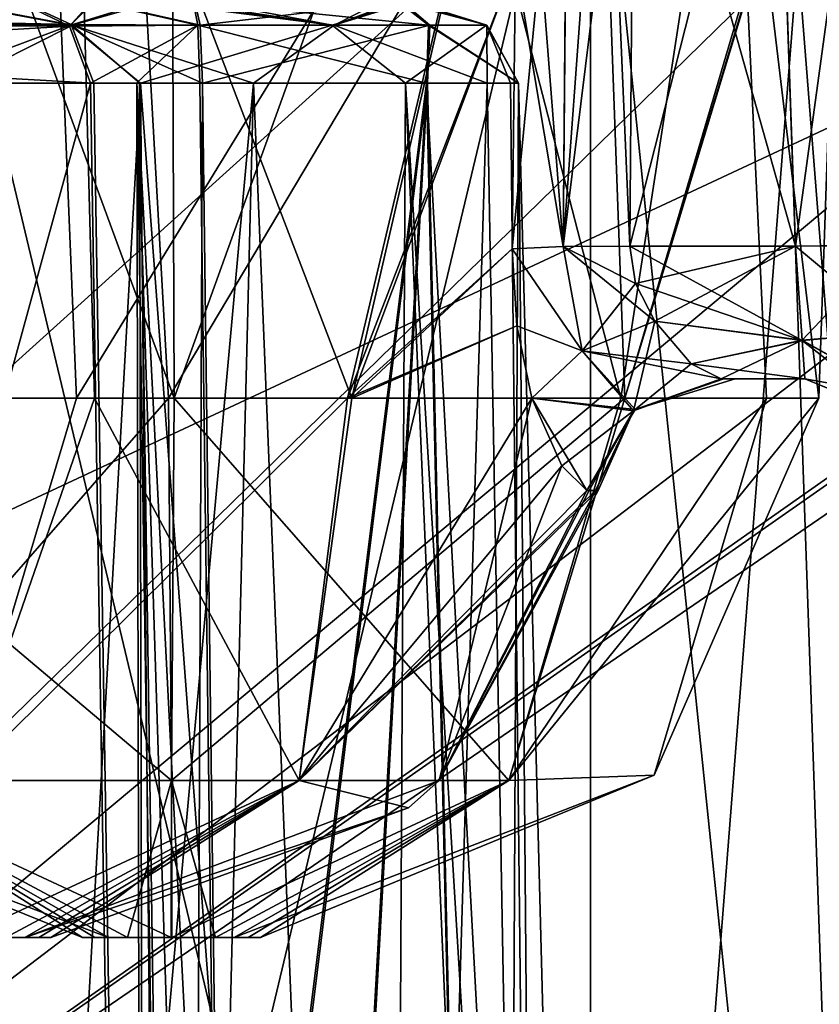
# Model space of a CAD drawing. Header units: inches. Extents: x -9.7 to 9.7, y -2.4 to 4.3.
# Tile 629 of 656: x -1.554 to -1.268, y 0.491 to 0.843. Entities that reach past the tile are written whole.
import ezdxf

# ---------------------------------------------------------------- set-up
doc = ezdxf.new("R2010")
doc.units = ezdxf.units.IN
doc.header["$LTSCALE"] = 101.851852
doc.header["$MEASUREMENT"] = 0
for name, color, linetype in [('11969', 7, 'CONTINUOUS'), ('12204', 7, 'CONTINUOUS'), ('12205', 7, 'CONTINUOUS'), ('12206', 7, 'CONTINUOUS'), ('12207', 7, 'CONTINUOUS'), ('12208', 7, 'CONTINUOUS'), ('12209', 7, 'CONTINUOUS'), ('12210', 7, 'CONTINUOUS'), ('12211', 7, 'CONTINUOUS'), ('12212', 7, 'CONTINUOUS'), ('12213', 7, 'CONTINUOUS'), ('12214', 7, 'CONTINUOUS'), ('12222', 7, 'CONTINUOUS'), ('12223', 7, 'CONTINUOUS'), ('12224', 7, 'CONTINUOUS'), ('12225', 7, 'CONTINUOUS'), ('12226', 7, 'CONTINUOUS'), ('12227', 7, 'CONTINUOUS'), ('12228', 7, 'CONTINUOUS'), ('12268', 7, 'CONTINUOUS'), ('12271', 7, 'CONTINUOUS'), ('12272', 7, 'CONTINUOUS'), ('12273', 7, 'CONTINUOUS'), ('12274', 7, 'CONTINUOUS'), ('12275', 7, 'CONTINUOUS'), ('12316', 7, 'CONTINUOUS'), ('12317', 7, 'CONTINUOUS'), ('12342', 7, 'CONTINUOUS'), ('12343', 7, 'CONTINUOUS'), ('12344', 7, 'CONTINUOUS'), ('12345', 7, 'CONTINUOUS'), ('5871', 7, 'CONTINUOUS'), ('5872', 7, 'CONTINUOUS'), ('5873', 7, 'CONTINUOUS'), ('5874', 7, 'CONTINUOUS'), ('5875', 7, 'CONTINUOUS'), ('5876', 7, 'CONTINUOUS'), ('707', 7, 'CONTINUOUS'), ('708', 7, 'CONTINUOUS'), ('712', 7, 'CONTINUOUS'), ('713', 7, 'CONTINUOUS'), ('715', 7, 'CONTINUOUS'), ('716', 7, 'CONTINUOUS'), ('717', 7, 'CONTINUOUS'), ('718', 7, 'CONTINUOUS'), ('722', 7, 'CONTINUOUS'), ('9863', 7, 'CONTINUOUS')]:
    doc.layers.add(name, color=color, linetype=linetype)

msp = doc.modelspace()

# ---------------------------------------------------------------- linework, layer by layer
at = {"layer": '11969', "linetype": 'CONTINUOUS'}
for points in [[(-1.59738, -0.32563, 9.71666), (1.26738, -0.32563, 9.71666), (-1.59738, 2.76563, 9.71666), (-1.59738, -0.32563, 9.71666)], [(1.26738, -0.32563, 9.71666), (1.26738, 2.76563, 9.71666), (-1.59738, 2.76563, 9.71666), (1.26738, -0.32563, 9.71666)]]:
    msp.add_3dface(points, dxfattribs=at)
at = {"layer": '12204', "linetype": 'CONTINUOUS'}
for points in [[(-1.24179, 0.76286, -2.53338), (-1.24843, 0.96808, -2.5221), (-1.28373, 0.96762, -2.53676), (-1.24179, 0.76286, -2.53338)], [(-1.27656, 0.76238, -2.54752), (-1.24179, 0.76286, -2.53338), (-1.28373, 0.96762, -2.53676), (-1.27656, 0.76238, -2.54752)]]:
    msp.add_3dface(points, dxfattribs=at)
at = {"layer": '12205', "linetype": 'CONTINUOUS'}
for points in [[(-1.33586, 0.76238, -2.54752), (-1.28373, 0.96762, -2.53676), (-1.33436, 0.96762, -2.53676), (-1.33586, 0.76238, -2.54752)], [(-1.27656, 0.76238, -2.54752), (-1.28373, 0.96762, -2.53676), (-1.33586, 0.76238, -2.54752), (-1.27656, 0.76238, -2.54752)]]:
    msp.add_3dface(points, dxfattribs=at)
at = {"layer": '12206', "linetype": 'CONTINUOUS'}
for points in [[(-1.27656, 0.76238, -2.54752), (-1.33586, 0.76238, -2.54752), (-1.33379, 0.7491, -2.55004), (-1.27656, 0.76238, -2.54752)], [(-1.32693, 0.73564, -2.55698), (-1.27656, 0.76238, -2.54752), (-1.33379, 0.7491, -2.55004), (-1.32693, 0.73564, -2.55698)], [(-1.27422, 0.72873, -2.56303), (-1.27656, 0.76238, -2.54752), (-1.32693, 0.73564, -2.55698), (-1.27422, 0.72873, -2.56303)], [(-1.3139, 0.72037, -2.57491), (-1.27422, 0.72873, -2.56303), (-1.32693, 0.73564, -2.55698), (-1.3139, 0.72037, -2.57491)], [(-1.30322, 0.715, -2.59745), (-1.27422, 0.72873, -2.56303), (-1.3139, 0.72037, -2.57491), (-1.30322, 0.715, -2.59745)], [(-1.27325, 0.715, -2.59745), (-1.27422, 0.72873, -2.56303), (-1.30322, 0.715, -2.59745), (-1.27325, 0.715, -2.59745)]]:
    msp.add_3dface(points, dxfattribs=at)
at = {"layer": '12207', "linetype": 'CONTINUOUS'}
for points in [[(-1.27325, 0.715, -2.70255), (-1.27325, 0.715, -2.59745), (-1.30322, 0.715, -2.70255), (-1.27325, 0.715, -2.70255)], [(-1.27325, 0.715, -2.59745), (-1.30322, 0.715, -2.59745), (-1.30221, 0.715, -2.60299), (-1.27325, 0.715, -2.59745)], [(-1.30322, 0.715, -2.70255), (-1.27325, 0.715, -2.59745), (-1.2982, 0.715, -2.65281), (-1.30322, 0.715, -2.70255)], [(-1.2982, 0.715, -2.65281), (-1.27325, 0.715, -2.59745), (-1.30221, 0.715, -2.60299), (-1.2982, 0.715, -2.65281)]]:
    msp.add_3dface(points, dxfattribs=at)
at = {"layer": '12208', "linetype": 'CONTINUOUS'}
for points in [[(-1.30322, 0.715, -2.70255), (-1.33393, 0.70401, -2.60338), (-1.33461, 0.70344, -2.69648), (-1.30322, 0.715, -2.70255)], [(-1.30322, 0.715, -2.70255), (-1.2982, 0.715, -2.65281), (-1.33393, 0.70401, -2.60338), (-1.30322, 0.715, -2.70255)], [(-1.30221, 0.715, -2.60299), (-1.30322, 0.715, -2.59745), (-1.33393, 0.70401, -2.60338), (-1.30221, 0.715, -2.60299)], [(-1.2982, 0.715, -2.65281), (-1.30221, 0.715, -2.60299), (-1.33393, 0.70401, -2.60338), (-1.2982, 0.715, -2.65281)], [(-1.33393, 0.70401, -2.60338), (-1.35132, 0.675, -2.60675), (-1.33461, 0.70344, -2.69648), (-1.33393, 0.70401, -2.60338)], [(-1.35132, 0.675, -2.60675), (-1.35049, 0.675, -2.61131), (-1.33461, 0.70344, -2.69648), (-1.35132, 0.675, -2.60675)], [(-1.35132, 0.675, -2.69325), (-1.33461, 0.70344, -2.69648), (-1.34822, 0.675, -2.67174), (-1.35132, 0.675, -2.69325)], [(-1.35049, 0.675, -2.61131), (-1.34801, 0.675, -2.63056), (-1.33461, 0.70344, -2.69648), (-1.35049, 0.675, -2.61131)], [(-1.33461, 0.70344, -2.69648), (-1.34718, 0.675, -2.65), (-1.34822, 0.675, -2.67174), (-1.33461, 0.70344, -2.69648)], [(-1.34801, 0.675, -2.63056), (-1.34718, 0.675, -2.65), (-1.33461, 0.70344, -2.69648), (-1.34801, 0.675, -2.63056)]]:
    msp.add_3dface(points, dxfattribs=at)
at = {"layer": '12209', "linetype": 'CONTINUOUS'}
for points in [[(-1.6333, 0.70802, -2.87429), (-1.53403, 0.70802, -2.87809), (-1.575, 0.57113, -2.82079), (-1.6333, 0.70802, -2.87429)], [(-1.53403, 0.70802, -2.87809), (-1.43694, 0.70802, -2.83613), (-1.575, 0.57113, -2.82079), (-1.53403, 0.70802, -2.87809)], [(-1.575, 0.57113, -2.82079), (-1.43694, 0.70802, -2.83613), (-1.45423, 0.57113, -2.77077), (-1.575, 0.57113, -2.82079)], [(-1.37093, 0.70802, -2.75981), (-1.36024, 0.68378, -2.73066), (-1.45423, 0.57113, -2.77077), (-1.37093, 0.70802, -2.75981)], [(-1.43694, 0.70802, -2.83613), (-1.37093, 0.70802, -2.75981), (-1.45423, 0.57113, -2.77077), (-1.43694, 0.70802, -2.83613)], [(-1.36024, 0.68378, -2.73066), (-1.35132, 0.675, -2.69325), (-1.45423, 0.57113, -2.77077), (-1.36024, 0.68378, -2.73066)], [(-1.35132, 0.675, -2.69325), (-1.34822, 0.675, -2.67174), (-1.45423, 0.57113, -2.77077), (-1.35132, 0.675, -2.69325)], [(-1.45423, 0.57113, -2.77077), (-1.34718, 0.675, -2.65), (-1.40417, 0.57117, -2.65), (-1.45423, 0.57113, -2.77077)], [(-1.34822, 0.675, -2.67174), (-1.34718, 0.675, -2.65), (-1.45423, 0.57113, -2.77077), (-1.34822, 0.675, -2.67174)], [(-1.575, 0.57113, -2.82079), (-1.45423, 0.57113, -2.77077), (-1.57488, 0.515, -2.68186), (-1.575, 0.57113, -2.82079)], [(-1.57488, 0.515, -2.68186), (-1.45423, 0.57113, -2.77077), (-1.55253, 0.515, -2.67254), (-1.57488, 0.515, -2.68186)], [(-1.45423, 0.57113, -2.77077), (-1.40417, 0.57117, -2.65), (-1.55253, 0.515, -2.67254), (-1.45423, 0.57113, -2.77077)], [(-1.55253, 0.515, -2.67254), (-1.40417, 0.57117, -2.65), (-1.41507, 0.56138, -2.65), (-1.55253, 0.515, -2.67254)], [(-1.54314, 0.515, -2.65), (-1.55253, 0.515, -2.67254), (-1.41507, 0.56138, -2.65), (-1.54314, 0.515, -2.65)]]:
    msp.add_3dface(points, dxfattribs=at)
at = {"layer": '12210', "linetype": 'CONTINUOUS'}
for points in [[(-1.32693, 0.73564, -2.74302), (-1.33461, 0.70344, -2.69648), (-1.35298, 0.72497, -2.74513), (-1.32693, 0.73564, -2.74302)], [(-1.31389, 0.72036, -2.72508), (-1.33461, 0.70344, -2.69648), (-1.32693, 0.73564, -2.74302), (-1.31389, 0.72036, -2.72508)], [(-1.33461, 0.70344, -2.69648), (-1.37093, 0.70802, -2.75981), (-1.35298, 0.72497, -2.74513), (-1.33461, 0.70344, -2.69648)], [(-1.30322, 0.715, -2.70255), (-1.33461, 0.70344, -2.69648), (-1.31389, 0.72036, -2.72508), (-1.30322, 0.715, -2.70255)], [(-1.35132, 0.675, -2.69325), (-1.36024, 0.68378, -2.73066), (-1.37093, 0.70802, -2.75981), (-1.35132, 0.675, -2.69325)], [(-1.33461, 0.70344, -2.69648), (-1.35132, 0.675, -2.69325), (-1.37093, 0.70802, -2.75981), (-1.33461, 0.70344, -2.69648)]]:
    msp.add_3dface(points, dxfattribs=at)
at = {"layer": '12211', "linetype": 'CONTINUOUS'}
for points in [[(-1.27656, 0.76238, -2.75248), (-1.27421, 0.72871, -2.73694), (-1.33586, 0.76238, -2.75248), (-1.27656, 0.76238, -2.75248)], [(-1.33586, 0.76238, -2.75248), (-1.27421, 0.72871, -2.73694), (-1.33379, 0.7491, -2.74996), (-1.33586, 0.76238, -2.75248)], [(-1.27421, 0.72871, -2.73694), (-1.32693, 0.73564, -2.74302), (-1.33379, 0.7491, -2.74996), (-1.27421, 0.72871, -2.73694)], [(-1.27421, 0.72871, -2.73694), (-1.31389, 0.72036, -2.72508), (-1.32693, 0.73564, -2.74302), (-1.27421, 0.72871, -2.73694)], [(-1.27421, 0.72871, -2.73694), (-1.27325, 0.715, -2.70255), (-1.31389, 0.72036, -2.72508), (-1.27421, 0.72871, -2.73694)], [(-1.27325, 0.715, -2.70255), (-1.30322, 0.715, -2.70255), (-1.31389, 0.72036, -2.72508), (-1.27325, 0.715, -2.70255)]]:
    msp.add_3dface(points, dxfattribs=at)
at = {"layer": '12212', "linetype": 'CONTINUOUS'}
for points in [[(-1.27656, 0.76238, -2.75248), (-1.33586, 0.76238, -2.75248), (-1.33436, 0.96762, -2.76324), (-1.27656, 0.76238, -2.75248)], [(-1.28373, 0.96762, -2.76324), (-1.27656, 0.76238, -2.75248), (-1.33436, 0.96762, -2.76324), (-1.28373, 0.96762, -2.76324)]]:
    msp.add_3dface(points, dxfattribs=at)
at = {"layer": '12213', "linetype": 'CONTINUOUS'}
for points in [[(-1.35794, 0.96746, -2.76915), (-1.378, 0.76151, -2.77556), (-1.37684, 0.86424, -2.78036), (-1.35794, 0.96746, -2.76915)], [(-1.35975, 0.76226, -2.75856), (-1.378, 0.76151, -2.77556), (-1.35794, 0.96746, -2.76915), (-1.35975, 0.76226, -2.75856)], [(-1.33436, 0.96762, -2.76324), (-1.35975, 0.76226, -2.75856), (-1.35794, 0.96746, -2.76915), (-1.33436, 0.96762, -2.76324)], [(-1.33436, 0.96762, -2.76324), (-1.33586, 0.76238, -2.75248), (-1.35975, 0.76226, -2.75856), (-1.33436, 0.96762, -2.76324)]]:
    msp.add_3dface(points, dxfattribs=at)
at = {"layer": '12214', "linetype": 'CONTINUOUS'}
for points in [[(-1.54466, 0.96674, -2.88886), (-1.72261, 0.70802, -2.82865), (-1.73416, 0.96674, -2.83066), (-1.54466, 0.96674, -2.88886)], [(-1.6333, 0.70802, -2.87429), (-1.72261, 0.70802, -2.82865), (-1.54466, 0.96674, -2.88886), (-1.6333, 0.70802, -2.87429)], [(-1.53435, 0.96674, -2.41268), (-1.71795, 0.96674, -2.45625), (-1.62898, 0.70802, -2.42464), (-1.53435, 0.96674, -2.41268)], [(-1.53403, 0.70802, -2.87809), (-1.6333, 0.70802, -2.87429), (-1.54466, 0.96674, -2.88886), (-1.53403, 0.70802, -2.87809)], [(-1.5276, 0.70802, -2.42316), (-1.53435, 0.96674, -2.41268), (-1.62898, 0.70802, -2.42464), (-1.5276, 0.70802, -2.42316)], [(-1.37572, 0.96674, -2.78513), (-1.53403, 0.70802, -2.87809), (-1.54466, 0.96674, -2.88886), (-1.37572, 0.96674, -2.78513)], [(-1.37572, 0.96674, -2.51487), (-1.53435, 0.96674, -2.41268), (-1.43544, 0.70802, -2.465), (-1.37572, 0.96674, -2.51487)], [(-1.43544, 0.70802, -2.465), (-1.53435, 0.96674, -2.41268), (-1.5276, 0.70802, -2.42316), (-1.43544, 0.70802, -2.465)], [(-1.43694, 0.70802, -2.83613), (-1.53403, 0.70802, -2.87809), (-1.37572, 0.96674, -2.78513), (-1.43694, 0.70802, -2.83613)], [(-1.43694, 0.70802, -2.83613), (-1.37572, 0.96674, -2.78513), (-1.37684, 0.86424, -2.78036), (-1.43694, 0.70802, -2.83613)], [(-1.37684, 0.86424, -2.51964), (-1.37572, 0.96674, -2.51487), (-1.43544, 0.70802, -2.465), (-1.37684, 0.86424, -2.51964)], [(-1.378, 0.76151, -2.77556), (-1.43694, 0.70802, -2.83613), (-1.37684, 0.86424, -2.78036), (-1.378, 0.76151, -2.77556)], [(-1.378, 0.76151, -2.52444), (-1.37684, 0.86424, -2.51964), (-1.43544, 0.70802, -2.465), (-1.378, 0.76151, -2.52444)], [(-1.43694, 0.70802, -2.83613), (-1.378, 0.76151, -2.77556), (-1.37631, 0.73396, -2.77102), (-1.43694, 0.70802, -2.83613)], [(-1.3763, 0.73391, -2.52899), (-1.378, 0.76151, -2.52444), (-1.43544, 0.70802, -2.465), (-1.3763, 0.73391, -2.52899)], [(-1.37093, 0.70802, -2.75981), (-1.43694, 0.70802, -2.83613), (-1.37631, 0.73396, -2.77102), (-1.37093, 0.70802, -2.75981)], [(-1.37093, 0.70802, -2.54019), (-1.3763, 0.73391, -2.52899), (-1.43544, 0.70802, -2.465), (-1.37093, 0.70802, -2.54019)]]:
    msp.add_3dface(points, dxfattribs=at)
at = {"layer": '12222', "linetype": 'CONTINUOUS'}
for points in [[(-2.16694, 0.16889, -3.1191), (-1.28373, 0.96674, -3.09124), (-2.1948, 0.96674, -3.09124), (-2.16694, 0.16889, -3.1191)], [(-1.25587, 0.16889, -3.1191), (-1.28373, 0.96674, -3.09124), (-2.16694, 0.16889, -3.1191), (-1.25587, 0.16889, -3.1191)]]:
    msp.add_3dface(points, dxfattribs=at)
at = {"layer": '12223', "linetype": 'CONTINUOUS'}
for points in [[(-1.37572, 0.96674, -2.51487), (-1.37684, 0.86424, -2.51964), (-1.35974, 0.76226, -2.54145), (-1.37572, 0.96674, -2.51487)], [(-1.35808, 0.96746, -2.53078), (-1.37572, 0.96674, -2.51487), (-1.35974, 0.76226, -2.54145), (-1.35808, 0.96746, -2.53078)], [(-1.34476, 0.96763, -2.53567), (-1.35808, 0.96746, -2.53078), (-1.35974, 0.76226, -2.54145), (-1.34476, 0.96763, -2.53567)], [(-1.33586, 0.76238, -2.54752), (-1.34476, 0.96763, -2.53567), (-1.35974, 0.76226, -2.54145), (-1.33586, 0.76238, -2.54752)], [(-1.33586, 0.76238, -2.54752), (-1.33436, 0.96762, -2.53676), (-1.34476, 0.96763, -2.53567), (-1.33586, 0.76238, -2.54752)], [(-1.37684, 0.86424, -2.51964), (-1.378, 0.76151, -2.52444), (-1.35974, 0.76226, -2.54145), (-1.37684, 0.86424, -2.51964)]]:
    msp.add_3dface(points, dxfattribs=at)
at = {"layer": '12224', "linetype": 'CONTINUOUS'}
for points in [[(-1.35974, 0.76226, -2.54145), (-1.378, 0.76151, -2.52444), (-1.35297, 0.72497, -2.55487), (-1.35974, 0.76226, -2.54145)], [(-1.378, 0.76151, -2.52444), (-1.3763, 0.73391, -2.52899), (-1.35297, 0.72497, -2.55487), (-1.378, 0.76151, -2.52444)], [(-1.33379, 0.7491, -2.55004), (-1.33586, 0.76238, -2.54752), (-1.35974, 0.76226, -2.54145), (-1.33379, 0.7491, -2.55004)], [(-1.32693, 0.73564, -2.55698), (-1.35974, 0.76226, -2.54145), (-1.35297, 0.72497, -2.55487), (-1.32693, 0.73564, -2.55698)], [(-1.32693, 0.73564, -2.55698), (-1.33379, 0.7491, -2.55004), (-1.35974, 0.76226, -2.54145), (-1.32693, 0.73564, -2.55698)], [(-1.3763, 0.73391, -2.52899), (-1.37093, 0.70802, -2.54019), (-1.35297, 0.72497, -2.55487), (-1.3763, 0.73391, -2.52899)]]:
    msp.add_3dface(points, dxfattribs=at)
at = {"layer": '12225', "linetype": 'CONTINUOUS'}
for points in [[(-1.3139, 0.72037, -2.57491), (-1.32693, 0.73564, -2.55698), (-1.35297, 0.72497, -2.55487), (-1.3139, 0.72037, -2.57491)], [(-1.37093, 0.70802, -2.54019), (-1.33393, 0.70401, -2.60338), (-1.35297, 0.72497, -2.55487), (-1.37093, 0.70802, -2.54019)], [(-1.33393, 0.70401, -2.60338), (-1.30322, 0.715, -2.59745), (-1.35297, 0.72497, -2.55487), (-1.33393, 0.70401, -2.60338)], [(-1.30322, 0.715, -2.59745), (-1.3139, 0.72037, -2.57491), (-1.35297, 0.72497, -2.55487), (-1.30322, 0.715, -2.59745)], [(-1.33393, 0.70401, -2.60338), (-1.37093, 0.70802, -2.54019), (-1.36024, 0.68378, -2.56933), (-1.33393, 0.70401, -2.60338)], [(-1.35132, 0.675, -2.60675), (-1.33393, 0.70401, -2.60338), (-1.36024, 0.68378, -2.56933), (-1.35132, 0.675, -2.60675)]]:
    msp.add_3dface(points, dxfattribs=at)
at = {"layer": '12226', "linetype": 'CONTINUOUS'}
for points in [[(-1.5276, 0.70802, -2.42316), (-1.62898, 0.70802, -2.42464), (-1.575, 0.57113, -2.47921), (-1.5276, 0.70802, -2.42316)], [(-1.45423, 0.57113, -2.52923), (-1.5276, 0.70802, -2.42316), (-1.575, 0.57113, -2.47921), (-1.45423, 0.57113, -2.52923)], [(-1.43544, 0.70802, -2.465), (-1.5276, 0.70802, -2.42316), (-1.45423, 0.57113, -2.52923), (-1.43544, 0.70802, -2.465)], [(-1.37093, 0.70802, -2.54019), (-1.43544, 0.70802, -2.465), (-1.45423, 0.57113, -2.52923), (-1.37093, 0.70802, -2.54019)], [(-1.40417, 0.57117, -2.65), (-1.37093, 0.70802, -2.54019), (-1.45423, 0.57113, -2.52923), (-1.40417, 0.57117, -2.65)], [(-1.37093, 0.70802, -2.54019), (-1.40417, 0.57117, -2.65), (-1.36024, 0.68378, -2.56933), (-1.37093, 0.70802, -2.54019)], [(-1.40417, 0.57117, -2.65), (-1.35132, 0.675, -2.60675), (-1.36024, 0.68378, -2.56933), (-1.40417, 0.57117, -2.65)], [(-1.35049, 0.675, -2.61131), (-1.35132, 0.675, -2.60675), (-1.40417, 0.57117, -2.65), (-1.35049, 0.675, -2.61131)], [(-1.34801, 0.675, -2.63056), (-1.35049, 0.675, -2.61131), (-1.40417, 0.57117, -2.65), (-1.34801, 0.675, -2.63056)], [(-1.34718, 0.675, -2.65), (-1.34801, 0.675, -2.63056), (-1.40417, 0.57117, -2.65), (-1.34718, 0.675, -2.65)], [(-1.45423, 0.57113, -2.52923), (-1.575, 0.57113, -2.47921), (-1.55924, 0.515, -2.62231), (-1.45423, 0.57113, -2.52923)], [(-1.54753, 0.515, -2.63387), (-1.45423, 0.57113, -2.52923), (-1.55924, 0.515, -2.62231), (-1.54753, 0.515, -2.63387)], [(-1.54314, 0.515, -2.65), (-1.45423, 0.57113, -2.52923), (-1.54753, 0.515, -2.63387), (-1.54314, 0.515, -2.65)], [(-1.54314, 0.515, -2.65), (-1.41507, 0.56138, -2.65), (-1.45423, 0.57113, -2.52923), (-1.54314, 0.515, -2.65)], [(-1.41507, 0.56138, -2.65), (-1.40417, 0.57117, -2.65), (-1.45423, 0.57113, -2.52923), (-1.41507, 0.56138, -2.65)]]:
    msp.add_3dface(points, dxfattribs=at)
at = {"layer": '12227', "linetype": 'CONTINUOUS'}
for points in [[(-1.57488, 0.515, -2.68186), (-1.55253, 0.515, -2.67254), (-1.55924, 0.515, -2.62231), (-1.57488, 0.515, -2.68186)], [(-1.55253, 0.515, -2.67254), (-1.54753, 0.515, -2.63387), (-1.55924, 0.515, -2.62231), (-1.55253, 0.515, -2.67254)], [(-1.55253, 0.515, -2.67254), (-1.54314, 0.515, -2.65), (-1.54753, 0.515, -2.63387), (-1.55253, 0.515, -2.67254)]]:
    msp.add_3dface(points, dxfattribs=at)
at = {"layer": '12228', "linetype": 'CONTINUOUS'}
for points in [[(-1.35298, 0.72497, -2.74513), (-1.378, 0.76151, -2.77556), (-1.35975, 0.76226, -2.75856), (-1.35298, 0.72497, -2.74513)], [(-1.378, 0.76151, -2.77556), (-1.35298, 0.72497, -2.74513), (-1.37631, 0.73396, -2.77102), (-1.378, 0.76151, -2.77556)], [(-1.33586, 0.76238, -2.75248), (-1.33379, 0.7491, -2.74996), (-1.35975, 0.76226, -2.75856), (-1.33586, 0.76238, -2.75248)], [(-1.33379, 0.7491, -2.74996), (-1.35298, 0.72497, -2.74513), (-1.35975, 0.76226, -2.75856), (-1.33379, 0.7491, -2.74996)], [(-1.32693, 0.73564, -2.74302), (-1.35298, 0.72497, -2.74513), (-1.33379, 0.7491, -2.74996), (-1.32693, 0.73564, -2.74302)], [(-1.35298, 0.72497, -2.74513), (-1.37093, 0.70802, -2.75981), (-1.37631, 0.73396, -2.77102), (-1.35298, 0.72497, -2.74513)]]:
    msp.add_3dface(points, dxfattribs=at)
at = {"layer": '12268', "linetype": 'CONTINUOUS'}
for points in [[(-0.93201, 0.96034, 3.49488), (-2.17726, 0.37877, 4.63427), (-2.19757, 0.96034, 3.49488), (-0.93201, 0.96034, 3.49488)], [(-0.9117, 0.37877, 4.63427), (-2.17726, 0.37877, 4.63427), (-0.93201, 0.96034, 3.49488), (-0.9117, 0.37877, 4.63427)]]:
    msp.add_3dface(points, dxfattribs=at)
at = {"layer": '12271', "linetype": 'CONTINUOUS'}
for points in [[(-1.49899, 0.70802, 3.23174), (-1.59421, 0.96674, 3.22158), (-1.66231, 0.70802, 3.16541), (-1.49899, 0.70802, 3.23174)], [(-1.5, 0.96622, 3.24076), (-1.59421, 0.96674, 3.22158), (-1.49899, 0.70802, 3.23174), (-1.5, 0.96622, 3.24076)], [(-1.40579, 0.96674, 3.22158), (-1.5, 0.96622, 3.24076), (-1.49899, 0.70802, 3.23174), (-1.40579, 0.96674, 3.22158)], [(-1.33911, 0.70802, 3.16679), (-1.40579, 0.96674, 3.22158), (-1.49899, 0.70802, 3.23174), (-1.33911, 0.70802, 3.16679)], [(-1.29918, 0.96674, 3.13284), (-1.40579, 0.96674, 3.22158), (-1.33911, 0.70802, 3.16679), (-1.29918, 0.96674, 3.13284)], [(-1.28692, 0.70802, 3.0911), (-1.29918, 0.96674, 3.13284), (-1.33911, 0.70802, 3.16679), (-1.28692, 0.70802, 3.0911)], [(-1.25922, 0.96674, 3), (-1.29918, 0.96674, 3.13284), (-1.26826, 0.70802, 3), (-1.25922, 0.96674, 3)], [(-1.26826, 0.70802, 3), (-1.29918, 0.96674, 3.13284), (-1.28692, 0.70802, 3.0911), (-1.26826, 0.70802, 3)]]:
    msp.add_3dface(points, dxfattribs=at)
at = {"layer": '12272', "linetype": 'CONTINUOUS'}
for points in [[(-1.49899, 0.70802, 3.23174), (-1.66231, 0.70802, 3.16541), (-1.5, 0.57113, 3.17079), (-1.49899, 0.70802, 3.23174)], [(-1.66231, 0.70802, 3.16541), (-1.62077, 0.57113, 3.12077), (-1.5, 0.57113, 3.17079), (-1.66231, 0.70802, 3.16541)], [(-1.49899, 0.70802, 3.23174), (-1.5, 0.57113, 3.17079), (-1.37923, 0.57113, 3.12077), (-1.49899, 0.70802, 3.23174)], [(-1.33911, 0.70802, 3.16679), (-1.49899, 0.70802, 3.23174), (-1.37923, 0.57113, 3.12077), (-1.33911, 0.70802, 3.16679)], [(-1.28692, 0.70802, 3.0911), (-1.37923, 0.57113, 3.12077), (-1.32721, 0.57309, 3), (-1.28692, 0.70802, 3.0911)], [(-1.28692, 0.70802, 3.0911), (-1.33911, 0.70802, 3.16679), (-1.37923, 0.57113, 3.12077), (-1.28692, 0.70802, 3.0911)], [(-1.26826, 0.70802, 3), (-1.28692, 0.70802, 3.0911), (-1.32721, 0.57309, 3), (-1.26826, 0.70802, 3)], [(-1.62077, 0.57113, 3.12077), (-1.67085, 0.57119, 3), (-1.52247, 0.515, 3.02254), (-1.62077, 0.57113, 3.12077)], [(-1.67085, 0.57119, 3), (-1.53186, 0.515, 3), (-1.52247, 0.515, 3.02254), (-1.67085, 0.57119, 3)], [(-1.50012, 0.515, 3.03186), (-1.62077, 0.57113, 3.12077), (-1.52247, 0.515, 3.02254), (-1.50012, 0.515, 3.03186)], [(-1.5, 0.57113, 3.17079), (-1.62077, 0.57113, 3.12077), (-1.50012, 0.515, 3.03186), (-1.5, 0.57113, 3.17079)], [(-1.48424, 0.515, 3.02769), (-1.5, 0.57113, 3.17079), (-1.50012, 0.515, 3.03186), (-1.48424, 0.515, 3.02769)], [(-1.37923, 0.57113, 3.12077), (-1.5, 0.57113, 3.17079), (-1.48424, 0.515, 3.02769), (-1.37923, 0.57113, 3.12077)], [(-1.47253, 0.515, 3.01613), (-1.37923, 0.57113, 3.12077), (-1.48424, 0.515, 3.02769), (-1.47253, 0.515, 3.01613)], [(-1.46814, 0.515, 3), (-1.37923, 0.57113, 3.12077), (-1.47253, 0.515, 3.01613), (-1.46814, 0.515, 3)], [(-1.32721, 0.57309, 3), (-1.37923, 0.57113, 3.12077), (-1.46814, 0.515, 3), (-1.32721, 0.57309, 3)]]:
    msp.add_3dface(points, dxfattribs=at)
at = {"layer": '12273', "linetype": 'CONTINUOUS'}
for points in [[(-1.52247, 0.515, 3.02254), (-1.53186, 0.515, 3), (-1.52747, 0.515, 2.98387), (-1.52247, 0.515, 3.02254)], [(-1.51576, 0.515, 2.97231), (-1.52247, 0.515, 3.02254), (-1.52747, 0.515, 2.98387), (-1.51576, 0.515, 2.97231)], [(-1.50012, 0.515, 3.03186), (-1.52247, 0.515, 3.02254), (-1.51576, 0.515, 2.97231), (-1.50012, 0.515, 3.03186)], [(-1.49988, 0.515, 2.96814), (-1.50012, 0.515, 3.03186), (-1.51576, 0.515, 2.97231), (-1.49988, 0.515, 2.96814)], [(-1.48424, 0.515, 3.02769), (-1.50012, 0.515, 3.03186), (-1.49988, 0.515, 2.96814), (-1.48424, 0.515, 3.02769)], [(-1.47753, 0.515, 2.97746), (-1.48424, 0.515, 3.02769), (-1.49988, 0.515, 2.96814), (-1.47753, 0.515, 2.97746)], [(-1.47253, 0.515, 3.01613), (-1.48424, 0.515, 3.02769), (-1.47753, 0.515, 2.97746), (-1.47253, 0.515, 3.01613)], [(-1.46814, 0.515, 3), (-1.47253, 0.515, 3.01613), (-1.47753, 0.515, 2.97746), (-1.46814, 0.515, 3)]]:
    msp.add_3dface(points, dxfattribs=at)
at = {"layer": '12274', "linetype": 'CONTINUOUS'}
for points in [[(-1.50101, 0.70802, 2.76826), (-1.62077, 0.57113, 2.87923), (-1.66089, 0.70802, 2.83321), (-1.50101, 0.70802, 2.76826)], [(-1.5, 0.57113, 2.82921), (-1.62077, 0.57113, 2.87923), (-1.50101, 0.70802, 2.76826), (-1.5, 0.57113, 2.82921)], [(-1.33769, 0.70802, 2.83459), (-1.5, 0.57113, 2.82921), (-1.50101, 0.70802, 2.76826), (-1.33769, 0.70802, 2.83459)], [(-1.37923, 0.57113, 2.87923), (-1.5, 0.57113, 2.82921), (-1.33769, 0.70802, 2.83459), (-1.37923, 0.57113, 2.87923)], [(-1.26826, 0.70802, 3), (-1.32721, 0.57309, 3), (-1.37923, 0.57113, 2.87923), (-1.26826, 0.70802, 3)], [(-1.26826, 0.70802, 3), (-1.37923, 0.57113, 2.87923), (-1.33769, 0.70802, 2.83459), (-1.26826, 0.70802, 3)], [(-1.53186, 0.515, 3), (-1.67085, 0.57119, 3), (-1.62077, 0.57113, 2.87923), (-1.53186, 0.515, 3)], [(-1.5, 0.57113, 2.82921), (-1.51576, 0.515, 2.97231), (-1.62077, 0.57113, 2.87923), (-1.5, 0.57113, 2.82921)], [(-1.51576, 0.515, 2.97231), (-1.52747, 0.515, 2.98387), (-1.62077, 0.57113, 2.87923), (-1.51576, 0.515, 2.97231)], [(-1.52747, 0.515, 2.98387), (-1.53186, 0.515, 3), (-1.62077, 0.57113, 2.87923), (-1.52747, 0.515, 2.98387)], [(-1.49988, 0.515, 2.96814), (-1.51576, 0.515, 2.97231), (-1.5, 0.57113, 2.82921), (-1.49988, 0.515, 2.96814)], [(-1.37923, 0.57113, 2.87923), (-1.49988, 0.515, 2.96814), (-1.5, 0.57113, 2.82921), (-1.37923, 0.57113, 2.87923)], [(-1.47753, 0.515, 2.97746), (-1.49988, 0.515, 2.96814), (-1.37923, 0.57113, 2.87923), (-1.47753, 0.515, 2.97746)], [(-1.32721, 0.57309, 3), (-1.47753, 0.515, 2.97746), (-1.37923, 0.57113, 2.87923), (-1.32721, 0.57309, 3)], [(-1.32721, 0.57309, 3), (-1.46814, 0.515, 3), (-1.47753, 0.515, 2.97746), (-1.32721, 0.57309, 3)]]:
    msp.add_3dface(points, dxfattribs=at)
at = {"layer": '12275', "linetype": 'CONTINUOUS'}
for points in [[(-1.67568, 0.96674, 2.83536), (-1.5156, 0.96674, 2.75973), (-1.66089, 0.70802, 2.83321), (-1.67568, 0.96674, 2.83536)], [(-1.5156, 0.96674, 2.75973), (-1.50101, 0.70802, 2.76826), (-1.66089, 0.70802, 2.83321), (-1.5156, 0.96674, 2.75973)], [(-1.5156, 0.96674, 2.75973), (-1.34709, 0.96674, 2.81402), (-1.50101, 0.70802, 2.76826), (-1.5156, 0.96674, 2.75973)], [(-1.34709, 0.96674, 2.81402), (-1.33769, 0.70802, 2.83459), (-1.50101, 0.70802, 2.76826), (-1.34709, 0.96674, 2.81402)], [(-1.34709, 0.96674, 2.81402), (-1.26125, 0.96674, 2.96886), (-1.33769, 0.70802, 2.83459), (-1.34709, 0.96674, 2.81402)], [(-1.26125, 0.96674, 2.96886), (-1.25973, 0.96674, 2.9844), (-1.33769, 0.70802, 2.83459), (-1.26125, 0.96674, 2.96886)], [(-1.25973, 0.96674, 2.9844), (-1.25922, 0.96674, 3), (-1.33769, 0.70802, 2.83459), (-1.25973, 0.96674, 2.9844)], [(-1.25922, 0.96674, 3), (-1.26826, 0.70802, 3), (-1.33769, 0.70802, 2.83459), (-1.25922, 0.96674, 3)]]:
    msp.add_3dface(points, dxfattribs=at)
at = {"layer": '12316', "linetype": 'CONTINUOUS'}
for points in [[(-1.53588, 0.8418, -1.94285), (-1.91124, 0.85, -2.55176), (-1.55374, 0.85, -1.93254), (-1.53588, 0.8418, -1.94285)], [(-1.89284, 0.84118, -2.56238), (-1.91124, 0.85, -2.55176), (-1.53588, 0.8418, -1.94285), (-1.89284, 0.84118, -2.56238)], [(-1.52776, 0.82079, -1.94753), (-1.89284, 0.84118, -2.56238), (-1.53588, 0.8418, -1.94285), (-1.52776, 0.82079, -1.94753)], [(-1.88527, 0.82079, -2.56675), (-1.89284, 0.84118, -2.56238), (-1.52776, 0.82079, -1.94753), (-1.88527, 0.82079, -2.56675)]]:
    msp.add_3dface(points, dxfattribs=at)
at = {"layer": '12317', "linetype": 'CONTINUOUS'}
for points in [[(-1.88527, 0.82079, -2.56675), (-1.52776, 0.82079, -1.94753), (-1.50869, -0.355, -1.97607), (-1.88527, 0.82079, -2.56675)], [(-1.85102, -0.355, -2.569), (-1.88527, 0.82079, -2.56675), (-1.50869, -0.355, -1.97607), (-1.85102, -0.355, -2.569)]]:
    msp.add_3dface(points, dxfattribs=at)
at = {"layer": '12342', "linetype": 'CONTINUOUS'}
for points in [[(-1.58156, 0.85, -1.75194), (-1.60568, 0.84149, -1.75328), (-1.53615, 0.84149, -1.68969), (-1.58156, 0.85, -1.75194)], [(-1.5084, 0.85, -1.70518), (-1.58156, 0.85, -1.75194), (-1.53615, 0.84149, -1.68969), (-1.5084, 0.85, -1.70518)], [(-1.5084, 0.85, -1.70518), (-1.53615, 0.84149, -1.68969), (-1.44242, 0.84149, -1.6993), (-1.5084, 0.85, -1.70518)], [(-1.49786, 0.85, -1.70483), (-1.5084, 0.85, -1.70518), (-1.44242, 0.84149, -1.6993), (-1.49786, 0.85, -1.70483)], [(-1.48735, 0.85, -1.70566), (-1.49786, 0.85, -1.70483), (-1.44242, 0.84149, -1.6993), (-1.48735, 0.85, -1.70566)], [(-1.4916, 0.85, -1.89287), (-1.41753, 0.85, -1.84451), (-1.48974, 0.84148, -1.91373), (-1.4916, 0.85, -1.89287)], [(-1.41753, 0.85, -1.84451), (-1.40754, 0.84149, -1.86767), (-1.48974, 0.84148, -1.91373), (-1.41753, 0.85, -1.84451)], [(-1.41555, 0.85, -1.75733), (-1.48735, 0.85, -1.70566), (-1.44242, 0.84149, -1.6993), (-1.41555, 0.85, -1.75733)], [(-1.41555, 0.85, -1.75733), (-1.44242, 0.84149, -1.6993), (-1.38724, 0.84149, -1.77567), (-1.41555, 0.85, -1.75733)], [(-1.41753, 0.85, -1.84451), (-1.38724, 0.84149, -1.77567), (-1.40754, 0.84149, -1.86767), (-1.41753, 0.85, -1.84451)], [(-1.41753, 0.85, -1.84451), (-1.41555, 0.85, -1.75733), (-1.38724, 0.84149, -1.77567), (-1.41753, 0.85, -1.84451)], [(-1.60568, 0.84149, -1.75328), (-1.59166, 0.82079, -1.7152), (-1.53615, 0.84149, -1.68969), (-1.60568, 0.84149, -1.75328)], [(-1.59166, 0.82079, -1.7152), (-1.51107, 0.82079, -1.67531), (-1.53615, 0.84149, -1.68969), (-1.59166, 0.82079, -1.7152)], [(-1.53615, 0.84149, -1.68969), (-1.51107, 0.82079, -1.67531), (-1.44242, 0.84149, -1.6993), (-1.53615, 0.84149, -1.68969)], [(-1.51107, 0.82079, -1.67531), (-1.41617, 0.82079, -1.70737), (-1.44242, 0.84149, -1.6993), (-1.51107, 0.82079, -1.67531)], [(-1.40754, 0.84149, -1.86767), (-1.48893, 0.82079, -1.92274), (-1.48974, 0.84148, -1.91373), (-1.40754, 0.84149, -1.86767)], [(-1.40834, 0.82079, -1.88285), (-1.48893, 0.82079, -1.92274), (-1.40754, 0.84149, -1.86767), (-1.40834, 0.82079, -1.88285)], [(-1.44242, 0.84149, -1.6993), (-1.41617, 0.82079, -1.70737), (-1.38724, 0.84149, -1.77567), (-1.44242, 0.84149, -1.6993)], [(-1.41617, 0.82079, -1.70737), (-1.37579, 0.82079, -1.79903), (-1.38724, 0.84149, -1.77567), (-1.41617, 0.82079, -1.70737)], [(-1.37579, 0.82079, -1.79903), (-1.40834, 0.82079, -1.88285), (-1.40754, 0.84149, -1.86767), (-1.37579, 0.82079, -1.79903)], [(-1.38724, 0.84149, -1.77567), (-1.37579, 0.82079, -1.79903), (-1.40754, 0.84149, -1.86767), (-1.38724, 0.84149, -1.77567)]]:
    msp.add_3dface(points, dxfattribs=at)
at = {"layer": '12343', "linetype": 'CONTINUOUS'}
for points in [[(-1.5775, -0.355, -1.66479), (-1.51107, 0.82079, -1.67531), (-1.59166, 0.82079, -1.7152), (-1.5775, -0.355, -1.66479)], [(-1.5775, -0.355, -1.66479), (-1.5, -0.355, -1.64403), (-1.51107, 0.82079, -1.67531), (-1.5775, -0.355, -1.66479)], [(-1.4225, -0.355, -1.66479), (-1.41617, 0.82079, -1.70737), (-1.51107, 0.82079, -1.67531), (-1.4225, -0.355, -1.66479)], [(-1.5, -0.355, -1.64403), (-1.4225, -0.355, -1.66479), (-1.51107, 0.82079, -1.67531), (-1.5, -0.355, -1.64403)], [(-1.48893, 0.82079, -1.92274), (-1.40834, 0.82079, -1.88285), (-1.48136, 0.2322, -1.9374), (-1.48893, 0.82079, -1.92274)], [(-1.40834, 0.82079, -1.88285), (-1.47384, -0.355, -1.9518), (-1.48136, 0.2322, -1.9374), (-1.40834, 0.82079, -1.88285)], [(-1.38155, -0.355, -1.899), (-1.47384, -0.355, -1.9518), (-1.40834, 0.82079, -1.88285), (-1.38155, -0.355, -1.899)], [(-1.4225, -0.355, -1.66479), (-1.36577, -0.355, -1.72153), (-1.41617, 0.82079, -1.70737), (-1.4225, -0.355, -1.66479)], [(-1.345, -0.355, -1.79903), (-1.37579, 0.82079, -1.79903), (-1.41617, 0.82079, -1.70737), (-1.345, -0.355, -1.79903)], [(-1.36577, -0.355, -1.72153), (-1.345, -0.355, -1.79903), (-1.41617, 0.82079, -1.70737), (-1.36577, -0.355, -1.72153)], [(-1.38155, -0.355, -1.899), (-1.40834, 0.82079, -1.88285), (-1.37579, 0.82079, -1.79903), (-1.38155, -0.355, -1.899)], [(-1.345, -0.355, -1.79903), (-1.38155, -0.355, -1.899), (-1.37579, 0.82079, -1.79903), (-1.345, -0.355, -1.79903)]]:
    msp.add_3dface(points, dxfattribs=at)
at = {"layer": '12344', "linetype": 'CONTINUOUS'}
for points in [[(-1.50869, -0.355, -1.97607), (-1.52776, 0.82079, -1.94753), (-1.51138, 0.82088, -1.93039), (-1.50869, -0.355, -1.97607)], [(-1.48893, 0.82079, -1.92274), (-1.49397, -0.3552, -1.96006), (-1.51138, 0.82088, -1.93039), (-1.48893, 0.82079, -1.92274)], [(-1.49397, -0.3552, -1.96006), (-1.50869, -0.355, -1.97607), (-1.51138, 0.82088, -1.93039), (-1.49397, -0.3552, -1.96006)], [(-1.49397, -0.3552, -1.96006), (-1.48893, 0.82079, -1.92274), (-1.48136, 0.2322, -1.9374), (-1.49397, -0.3552, -1.96006)]]:
    msp.add_3dface(points, dxfattribs=at)
at = {"layer": '12345', "linetype": 'CONTINUOUS'}
for points in [[(-1.53588, 0.8418, -1.94285), (-1.55374, 0.85, -1.93254), (-1.52751, 0.85, -1.90514), (-1.53588, 0.8418, -1.94285)], [(-1.53588, 0.8418, -1.94285), (-1.52751, 0.85, -1.90514), (-1.48974, 0.84148, -1.91373), (-1.53588, 0.8418, -1.94285)], [(-1.52751, 0.85, -1.90514), (-1.4916, 0.85, -1.89287), (-1.48974, 0.84148, -1.91373), (-1.52751, 0.85, -1.90514)], [(-1.48893, 0.82079, -1.92274), (-1.53588, 0.8418, -1.94285), (-1.48974, 0.84148, -1.91373), (-1.48893, 0.82079, -1.92274)], [(-1.53588, 0.8418, -1.94285), (-1.48893, 0.82079, -1.92274), (-1.51138, 0.82088, -1.93039), (-1.53588, 0.8418, -1.94285)], [(-1.52776, 0.82079, -1.94753), (-1.53588, 0.8418, -1.94285), (-1.51138, 0.82088, -1.93039), (-1.52776, 0.82079, -1.94753)]]:
    msp.add_3dface(points, dxfattribs=at)
at = {"layer": '5871', "linetype": 'CONTINUOUS'}
for points in [[(-1.5354, 0.84149, 1.6914), (-1.60536, 0.84149, 1.7545), (-1.58029, 0.85, 1.75174), (-1.5354, 0.84149, 1.6914)], [(-1.50547, 0.85, 1.70695), (-1.5354, 0.84149, 1.6914), (-1.58029, 0.85, 1.75174), (-1.50547, 0.85, 1.70695)], [(-1.44174, 0.84149, 1.70164), (-1.5354, 0.84149, 1.6914), (-1.50547, 0.85, 1.70695), (-1.44174, 0.84149, 1.70164)], [(-1.42507, 0.85, 1.74385), (-1.44174, 0.84149, 1.70164), (-1.50547, 0.85, 1.70695), (-1.42507, 0.85, 1.74385)], [(-1.49225, 0.85, 1.89488), (-1.40801, 0.84149, 1.87025), (-1.41877, 0.85, 1.84863), (-1.49225, 0.85, 1.89488)], [(-1.40801, 0.84149, 1.87025), (-1.49225, 0.85, 1.89488), (-1.49052, 0.8415, 1.91573), (-1.40801, 0.84149, 1.87025)], [(-1.38708, 0.84149, 1.77839), (-1.44174, 0.84149, 1.70164), (-1.41426, 0.85, 1.76191), (-1.38708, 0.84149, 1.77839)], [(-1.41426, 0.85, 1.76191), (-1.44174, 0.84149, 1.70164), (-1.41916, 0.85, 1.75258), (-1.41426, 0.85, 1.76191)], [(-1.41916, 0.85, 1.75258), (-1.44174, 0.84149, 1.70164), (-1.42507, 0.85, 1.74385), (-1.41916, 0.85, 1.75258)], [(-1.40801, 0.84149, 1.87025), (-1.38708, 0.84149, 1.77839), (-1.41877, 0.85, 1.84863), (-1.40801, 0.84149, 1.87025)], [(-1.41877, 0.85, 1.84863), (-1.38708, 0.84149, 1.77839), (-1.41426, 0.85, 1.76191), (-1.41877, 0.85, 1.84863)], [(-1.5354, 0.84149, 1.6914), (-1.57675, 0.82079, 1.70332), (-1.60536, 0.84149, 1.7545), (-1.5354, 0.84149, 1.6914)], [(-1.47064, 0.82079, 1.68028), (-1.57675, 0.82079, 1.70332), (-1.5354, 0.84149, 1.6914), (-1.47064, 0.82079, 1.68028)], [(-1.44174, 0.84149, 1.70164), (-1.47064, 0.82079, 1.68028), (-1.5354, 0.84149, 1.6914), (-1.44174, 0.84149, 1.70164)], [(-1.48978, 0.82079, 1.92476), (-1.40863, 0.82079, 1.88511), (-1.49052, 0.8415, 1.91573), (-1.48978, 0.82079, 1.92476)], [(-1.49052, 0.8415, 1.91573), (-1.40863, 0.82079, 1.88511), (-1.40801, 0.84149, 1.87025), (-1.49052, 0.8415, 1.91573)], [(-1.38697, 0.82079, 1.74948), (-1.47064, 0.82079, 1.68028), (-1.44174, 0.84149, 1.70164), (-1.38697, 0.82079, 1.74948)], [(-1.38708, 0.84149, 1.77839), (-1.38697, 0.82079, 1.74948), (-1.44174, 0.84149, 1.70164), (-1.38708, 0.84149, 1.77839)], [(-1.40863, 0.82079, 1.88511), (-1.37579, 0.82079, 1.80097), (-1.40801, 0.84149, 1.87025), (-1.40863, 0.82079, 1.88511)], [(-1.40801, 0.84149, 1.87025), (-1.37579, 0.82079, 1.80097), (-1.38708, 0.84149, 1.77839), (-1.40801, 0.84149, 1.87025)], [(-1.37862, 0.82079, 1.77463), (-1.38697, 0.82079, 1.74948), (-1.38708, 0.84149, 1.77839), (-1.37862, 0.82079, 1.77463)], [(-1.37579, 0.82079, 1.80097), (-1.37862, 0.82079, 1.77463), (-1.38708, 0.84149, 1.77839), (-1.37579, 0.82079, 1.80097)]]:
    msp.add_3dface(points, dxfattribs=at)
at = {"layer": '5872', "linetype": 'CONTINUOUS'}
for points in [[(-1.5, -0.355, 1.64597), (-1.5775, -0.355, 1.66674), (-1.47064, 0.82079, 1.68028), (-1.5, -0.355, 1.64597)], [(-1.5775, -0.355, 1.66674), (-1.57675, 0.82079, 1.70332), (-1.47064, 0.82079, 1.68028), (-1.5775, -0.355, 1.66674)], [(-1.4225, -0.355, 1.66674), (-1.5, -0.355, 1.64597), (-1.47064, 0.82079, 1.68028), (-1.4225, -0.355, 1.66674)], [(-1.40863, 0.82079, 1.88511), (-1.48978, 0.82079, 1.92476), (-1.48226, 0.23219, 1.93947), (-1.40863, 0.82079, 1.88511)], [(-1.47478, -0.355, 1.95391), (-1.40863, 0.82079, 1.88511), (-1.48226, 0.23219, 1.93947), (-1.47478, -0.355, 1.95391)], [(-1.47478, -0.355, 1.95391), (-1.38184, -0.355, 1.90129), (-1.40863, 0.82079, 1.88511), (-1.47478, -0.355, 1.95391)], [(-1.4225, -0.355, 1.66674), (-1.47064, 0.82079, 1.68028), (-1.38697, 0.82079, 1.74948), (-1.4225, -0.355, 1.66674)], [(-1.36577, -0.355, 1.72347), (-1.4225, -0.355, 1.66674), (-1.38697, 0.82079, 1.74948), (-1.36577, -0.355, 1.72347)], [(-1.38184, -0.355, 1.90129), (-1.345, -0.355, 1.80097), (-1.40863, 0.82079, 1.88511), (-1.38184, -0.355, 1.90129)], [(-1.345, -0.355, 1.80097), (-1.37579, 0.82079, 1.80097), (-1.40863, 0.82079, 1.88511), (-1.345, -0.355, 1.80097)], [(-1.36577, -0.355, 1.72347), (-1.38697, 0.82079, 1.74948), (-1.37862, 0.82079, 1.77463), (-1.36577, -0.355, 1.72347)], [(-1.36577, -0.355, 1.72347), (-1.37862, 0.82079, 1.77463), (-1.37579, 0.82079, 1.80097), (-1.36577, -0.355, 1.72347)], [(-1.345, -0.355, 1.80097), (-1.36577, -0.355, 1.72347), (-1.37579, 0.82079, 1.80097), (-1.345, -0.355, 1.80097)]]:
    msp.add_3dface(points, dxfattribs=at)
at = {"layer": '5873', "linetype": 'CONTINUOUS'}
for points in [[(-1.52895, 0.82079, 1.94959), (-1.50993, -0.355, 1.97823), (-1.51242, 0.82089, 1.93235), (-1.52895, 0.82079, 1.94959)], [(-1.49509, -0.35521, 1.96213), (-1.47478, -0.355, 1.95391), (-1.51242, 0.82089, 1.93235), (-1.49509, -0.35521, 1.96213)], [(-1.47478, -0.355, 1.95391), (-1.48226, 0.23219, 1.93947), (-1.51242, 0.82089, 1.93235), (-1.47478, -0.355, 1.95391)], [(-1.50993, -0.355, 1.97823), (-1.49509, -0.35521, 1.96213), (-1.51242, 0.82089, 1.93235), (-1.50993, -0.355, 1.97823)], [(-1.48226, 0.23219, 1.93947), (-1.48978, 0.82079, 1.92476), (-1.51242, 0.82089, 1.93235), (-1.48226, 0.23219, 1.93947)]]:
    msp.add_3dface(points, dxfattribs=at)
at = {"layer": '5874', "linetype": 'CONTINUOUS'}
for points in [[(-1.55492, 0.85, 1.93459), (-1.53652, 0.84118, 1.94522), (-1.52845, 0.85, 1.90704), (-1.55492, 0.85, 1.93459)], [(-1.53652, 0.84118, 1.94522), (-1.49052, 0.8415, 1.91573), (-1.52845, 0.85, 1.90704), (-1.53652, 0.84118, 1.94522)], [(-1.49052, 0.8415, 1.91573), (-1.49225, 0.85, 1.89488), (-1.52845, 0.85, 1.90704), (-1.49052, 0.8415, 1.91573)], [(-1.52895, 0.82079, 1.94959), (-1.49052, 0.8415, 1.91573), (-1.53652, 0.84118, 1.94522), (-1.52895, 0.82079, 1.94959)], [(-1.49052, 0.8415, 1.91573), (-1.52895, 0.82079, 1.94959), (-1.51242, 0.82089, 1.93235), (-1.49052, 0.8415, 1.91573)], [(-1.48978, 0.82079, 1.92476), (-1.49052, 0.8415, 1.91573), (-1.51242, 0.82089, 1.93235), (-1.48978, 0.82079, 1.92476)]]:
    msp.add_3dface(points, dxfattribs=at)
at = {"layer": '5875', "linetype": 'CONTINUOUS'}
for points in [[(-1.53652, 0.84118, 1.94522), (-1.55492, 0.85, 1.93459), (-1.89389, 0.8418, 2.56294), (-1.53652, 0.84118, 1.94522)], [(-1.88577, 0.82079, 2.56763), (-1.53652, 0.84118, 1.94522), (-1.89389, 0.8418, 2.56294), (-1.88577, 0.82079, 2.56763)], [(-1.52895, 0.82079, 1.94959), (-1.53652, 0.84118, 1.94522), (-1.88577, 0.82079, 2.56763), (-1.52895, 0.82079, 1.94959)]]:
    msp.add_3dface(points, dxfattribs=at)
at = {"layer": '5876', "linetype": 'CONTINUOUS'}
for points in [[(-1.85146, -0.355, 2.56977), (-1.52895, 0.82079, 1.94959), (-1.88577, 0.82079, 2.56763), (-1.85146, -0.355, 2.56977)], [(-1.85146, -0.355, 2.56977), (-1.50993, -0.355, 1.97823), (-1.52895, 0.82079, 1.94959), (-1.85146, -0.355, 2.56977)]]:
    msp.add_3dface(points, dxfattribs=at)
at = {"layer": '707', "linetype": 'CONTINUOUS'}
for points in [[(-1.35, -0.08105, 0.87217), (-1.24193, -0.08105, 0.91693), (-1.35, 0.96674, 0.90876), (-1.35, -0.08105, 0.87217)], [(-1.35, 0.96674, 0.90876), (-1.24193, -0.08105, 0.91693), (-1.26781, 0.96674, 0.94281), (-1.35, 0.96674, 0.90876)]]:
    msp.add_3dface(points, dxfattribs=at)
at = {"layer": '708', "linetype": 'CONTINUOUS'}
for points in [[(-1.6, -0.08105, 0.87217), (-1.35, -0.08105, 0.87217), (-1.35, 0.96674, 0.90876), (-1.6, -0.08105, 0.87217)], [(-1.6, -0.08105, 0.87217), (-1.35, 0.96674, 0.90876), (-1.6, 0.96674, 0.90876), (-1.6, -0.08105, 0.87217)]]:
    msp.add_3dface(points, dxfattribs=at)
at = {"layer": '712', "linetype": 'CONTINUOUS'}
for points in [[(-1.35, -0.08105, -0.87217), (-1.6, -0.08105, -0.87217), (-1.6, 0.96674, -0.90876), (-1.35, -0.08105, -0.87217)], [(-1.35, -0.08105, -0.87217), (-1.6, 0.96674, -0.90876), (-1.35, 0.96674, -0.90876), (-1.35, -0.08105, -0.87217)]]:
    msp.add_3dface(points, dxfattribs=at)
at = {"layer": '713', "linetype": 'CONTINUOUS'}
for points in [[(-1.24193, -0.08105, -0.91693), (-1.35, -0.08105, -0.87217), (-1.26781, 0.96674, -0.94281), (-1.24193, -0.08105, -0.91693)], [(-1.35, -0.08105, -0.87217), (-1.35, 0.96674, -0.90876), (-1.26781, 0.96674, -0.94281), (-1.35, -0.08105, -0.87217)]]:
    msp.add_3dface(points, dxfattribs=at)
at = {"layer": '715', "linetype": 'CONTINUOUS'}
for points in [[(-1.27656, 0.76238, -2.54752), (-1.27422, 0.72873, -2.56303), (-1.24179, 0.76286, -2.53338), (-1.27656, 0.76238, -2.54752)], [(-1.23959, 0.73166, -2.5421), (-1.24179, 0.76286, -2.53338), (-1.27422, 0.72873, -2.56303), (-1.23959, 0.73166, -2.5421)], [(-1.23838, 0.70879, -2.56558), (-1.23959, 0.73166, -2.5421), (-1.27422, 0.72873, -2.56303), (-1.23838, 0.70879, -2.56558)], [(-1.27325, 0.715, -2.59745), (-1.23838, 0.70879, -2.56558), (-1.27422, 0.72873, -2.56303), (-1.27325, 0.715, -2.59745)], [(-1.23794, 0.7004, -2.59745), (-1.23838, 0.70879, -2.56558), (-1.27325, 0.715, -2.59745), (-1.23794, 0.7004, -2.59745)]]:
    msp.add_3dface(points, dxfattribs=at)
at = {"layer": '716', "linetype": 'CONTINUOUS'}
for points in [[(-1.23794, 0.7004, -2.59745), (-1.27325, 0.715, -2.59745), (-1.238, 0.70046, -2.70255), (-1.23794, 0.7004, -2.59745)], [(-1.238, 0.70046, -2.70255), (-1.27325, 0.715, -2.59745), (-1.27325, 0.715, -2.70255), (-1.238, 0.70046, -2.70255)]]:
    msp.add_3dface(points, dxfattribs=at)
at = {"layer": '717', "linetype": 'CONTINUOUS'}
for points in [[(-1.24074, 0.76284, -2.76767), (-1.23959, 0.73163, -2.75789), (-1.27656, 0.76238, -2.75248), (-1.24074, 0.76284, -2.76767)], [(-1.27656, 0.76238, -2.75248), (-1.23959, 0.73163, -2.75789), (-1.27421, 0.72871, -2.73694), (-1.27656, 0.76238, -2.75248)], [(-1.23959, 0.73163, -2.75789), (-1.23838, 0.70878, -2.7344), (-1.27421, 0.72871, -2.73694), (-1.23959, 0.73163, -2.75789)], [(-1.23838, 0.70878, -2.7344), (-1.238, 0.70046, -2.70255), (-1.27421, 0.72871, -2.73694), (-1.23838, 0.70878, -2.7344)], [(-1.238, 0.70046, -2.70255), (-1.27325, 0.715, -2.70255), (-1.27421, 0.72871, -2.73694), (-1.238, 0.70046, -2.70255)]]:
    msp.add_3dface(points, dxfattribs=at)
at = {"layer": '718', "linetype": 'CONTINUOUS'}
for points in [[(-1.24843, 0.96808, -2.7779), (-1.27656, 0.76238, -2.75248), (-1.28373, 0.96762, -2.76324), (-1.24843, 0.96808, -2.7779)], [(-1.24074, 0.76284, -2.76767), (-1.27656, 0.76238, -2.75248), (-1.24843, 0.96808, -2.7779), (-1.24074, 0.76284, -2.76767)]]:
    msp.add_3dface(points, dxfattribs=at)
at = {"layer": '722', "linetype": 'CONTINUOUS'}
for points in [[(-1.24842, 0.96747, -3.07658), (-1.28373, 0.96674, -3.09124), (-1.22044, 0.16637, -3.10456), (-1.24842, 0.96747, -3.07658)], [(-1.22044, 0.16637, -3.10456), (-1.28373, 0.96674, -3.09124), (-1.25587, 0.16889, -3.1191), (-1.22044, 0.16637, -3.10456)]]:
    msp.add_3dface(points, dxfattribs=at)
at = {"layer": '9863', "linetype": 'CONTINUOUS'}
for points in [[(-1.99205, 0.16889, -4.26688), (-1.14273, 2.7881, -4.35835), (1.12776, 3.21674, -4.37331), (-1.99205, 0.16889, -4.26688)], [(1.14273, 2.78811, -4.35835), (-1.99205, 0.16889, -4.26688), (1.12776, 3.21674, -4.37331), (1.14273, 2.78811, -4.35835)], [(1.21895, 2.61696, -4.35237), (-1.99205, 0.16889, -4.26688), (1.14273, 2.78811, -4.35835), (1.21895, 2.61696, -4.35237)], [(-1.14273, 2.7881, -4.35835), (-1.99205, 0.16889, -4.26688), (-1.21886, 2.61704, -4.35237), (-1.14273, 2.7881, -4.35835)], [(-1.21886, 2.61704, -4.35237), (-1.99205, 0.16889, -4.26688), (-1.39253, 2.54674, -4.34992), (-1.21886, 2.61704, -4.35237)], [(1.99205, 0.16889, -4.26688), (-1.99205, 0.16889, -4.26688), (1.58114, 2.61704, -4.35237), (1.99205, 0.16889, -4.26688)], [(1.58114, 2.61704, -4.35237), (-1.99205, 0.16889, -4.26688), (1.40747, 2.54674, -4.34992), (1.58114, 2.61704, -4.35237)], [(-1.40747, 2.54674, -4.34992), (-1.99205, 0.16889, -4.26688), (-1.58105, 2.61696, -4.35237), (-1.40747, 2.54674, -4.34992)], [(1.39253, 2.54674, -4.34992), (-1.99205, 0.16889, -4.26688), (1.21895, 2.61696, -4.35237), (1.39253, 2.54674, -4.34992)], [(-1.39253, 2.54674, -4.34992), (-1.99205, 0.16889, -4.26688), (-1.40747, 2.54674, -4.34992), (-1.39253, 2.54674, -4.34992)], [(1.40747, 2.54674, -4.34992), (-1.99205, 0.16889, -4.26688), (1.39253, 2.54674, -4.34992), (1.40747, 2.54674, -4.34992)]]:
    msp.add_3dface(points, dxfattribs=at)

doc.saveas('drawing.dxf')
